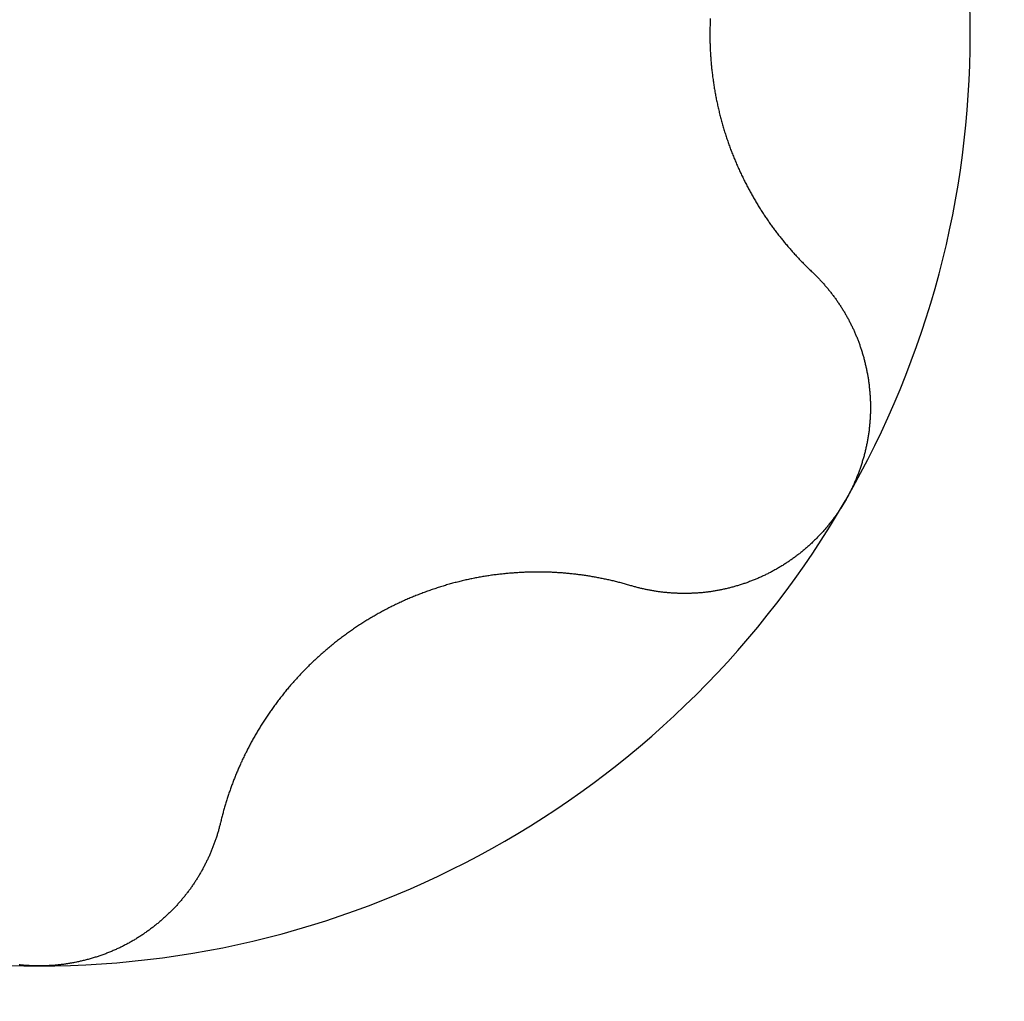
# Model space of a CAD drawing. Extents: x 1107 to 4046, y 937 to 3355.
# Tile 666 of 861: x 2274.49 to 2276.58, y 2903.97 to 2906.05. Entities that reach past the tile are written whole.
import ezdxf

# ---------------------------------------------------------------- set-up
doc = ezdxf.new("R2010")
doc.units = 0
doc.layers.add('KF_VIDA_L___C_BOTTOM', color=7, linetype='CONTINUOUS')

# ---------------------------------------------------------------- blocks, each defined once
blk = doc.blocks.new('KF_VIDA_L___C_BOTTOM')
at = {"layer": 'KF_VIDA_L___C_BOTTOM'}
for points in [[(88.979, 31.0346, 0), (88.9789, 31.032, 0), (88.9788, 31.0295, 0), (88.9787, 31.0269, 0), (88.9786, 31.0243, 0), (88.9785, 31.0217, 0), (88.9784, 31.0192, 0), (88.9783, 31.0166, 0), (88.9783, 31.014, 0), (88.9782, 31.0115, 0), (88.9782, 31.0089, 0), (88.9782, 31.0064, 0), (88.9781, 31.0038, 0), (88.9781, 31.0013, 0), (88.9781, 30.9987, 0), (88.9781, 30.9962, 0), (88.9782, 30.9936, 0), (88.9782, 30.9911, 0), (88.9782, 30.9885, 0), (88.9783, 30.986, 0), (88.9783, 30.9834, 0), (88.9784, 30.9808, 0), (88.9785, 30.9783, 0), (88.9786, 30.9757, 0), (88.9787, 30.9731, 0), (88.9788, 30.9705, 0), (88.9789, 30.968, 0), (88.979, 30.9654, 0), (88.9792, 30.9628, 0), (88.9793, 30.9602, 0), (88.9795, 30.9576, 0), (88.9797, 30.955, 0), (88.9798, 30.9524, 0), (88.98, 30.9498, 0), (88.9802, 30.9472, 0), (88.9804, 30.9446, 0), (88.9806, 30.942, 0), (88.9809, 30.9394, 0), (88.9811, 30.9368, 0), (88.9814, 30.9342, 0), (88.9816, 30.9316, 0), (88.9819, 30.929, 0), (88.9822, 30.9264, 0), (88.9825, 30.9238, 0), (88.9828, 30.9211, 0), (88.9831, 30.9185, 0), (88.9834, 30.9159, 0), (88.9837, 30.9133, 0), (88.984, 30.9107, 0), (88.9844, 30.9081, 0), (88.9848, 30.9054, 0), (88.9851, 30.9028, 0), (88.9855, 30.9002, 0), (88.9859, 30.8976, 0), (88.9863, 30.895, 0), (88.9867, 30.8924, 0), (88.9871, 30.8898, 0), (88.9875, 30.8871, 0), (88.988, 30.8845, 0), (88.9884, 30.8819, 0), (88.9889, 30.8793, 0), (88.9893, 30.8767, 0), (88.9898, 30.8741, 0), (88.9903, 30.8715, 0), (88.9908, 30.8689, 0), (88.9913, 30.8663, 0), (88.9918, 30.8637, 0), (88.9923, 30.861, 0), (88.9929, 30.8584, 0), (88.9934, 30.8558, 0), (88.994, 30.8533, 0), (88.9945, 30.8507, 0), (88.9951, 30.8481, 0), (88.9957, 30.8455, 0), (88.9963, 30.8429, 0), (88.9969, 30.8403, 0), (88.9975, 30.8377, 0), (88.9981, 30.8351, 0), (88.9988, 30.8326, 0), (88.9994, 30.83, 0), (89.0001, 30.8274, 0), (89.0007, 30.8249, 0), (89.0014, 30.8223, 0), (89.0021, 30.8197, 0), (89.0028, 30.8172, 0), (89.0035, 30.8146, 0), (89.0042, 30.8121, 0), (89.0049, 30.8095, 0), (89.0056, 30.807, 0), (89.0064, 30.8044, 0), (89.0071, 30.8019, 0), (89.0079, 30.7994, 0), (89.0087, 30.7969, 0), (89.0094, 30.7943, 0), (89.0102, 30.7918, 0), (89.011, 30.7893, 0), (89.0118, 30.7868, 0), (89.0126, 30.7843, 0), (89.0135, 30.7818, 0), (89.0143, 30.7793, 0), (89.0152, 30.7768, 0), (89.016, 30.7744, 0), (89.0169, 30.7719, 0), (89.0177, 30.7694, 0), (89.0186, 30.7669, 0), (89.0195, 30.7645, 0), (89.0204, 30.762, 0), (89.0213, 30.7596, 0), (89.0222, 30.7571, 0), (89.0232, 30.7547, 0), (89.0241, 30.7523, 0), (89.025, 30.7498, 0), (89.026, 30.7474, 0), (89.0269, 30.745, 0), (89.0279, 30.7426, 0), (89.0289, 30.7402, 0), (89.0299, 30.7378, 0), (89.0309, 30.7354, 0), (89.0319, 30.733, 0), (89.0329, 30.7306, 0), (89.0339, 30.7283, 0), (89.0349, 30.7259, 0), (89.0359, 30.7235, 0), (89.0369, 30.7212, 0), (89.038, 30.7188, 0), (89.039, 30.7165, 0), (89.0401, 30.7142, 0), (89.0412, 30.7119, 0), (89.0422, 30.7095, 0), (89.0433, 30.7072, 0), (89.0444, 30.7049, 0), (89.0455, 30.7026, 0), (89.0466, 30.7003, 0), (89.0477, 30.6981, 0), (89.0488, 30.6958, 0), (89.0499, 30.6935, 0), (89.051, 30.6913, 0), (89.0522, 30.689, 0), (89.0533, 30.6868, 0), (89.0544, 30.6845, 0), (89.0556, 30.6823, 0), (89.0567, 30.6801, 0), (89.0579, 30.6779, 0), (89.059, 30.6756, 0), (89.0602, 30.6735, 0), (89.0614, 30.6713, 0), (89.0626, 30.6691, 0), (89.0638, 30.6669, 0), (89.065, 30.6647, 0), (89.0661, 30.6626, 0), (89.0673, 30.6604, 0), (89.0686, 30.6583, 0), (89.0698, 30.6562, 0), (89.071, 30.6541, 0), (89.0722, 30.6519, 0), (89.0734, 30.6498, 0), (89.0747, 30.6477, 0), (89.0759, 30.6457, 0), (89.0771, 30.6436, 0), (89.0784, 30.6415, 0), (89.0796, 30.6395, 0), (89.0809, 30.6374, 0), (89.0821, 30.6354, 0), (89.0834, 30.6333, 0), (89.0847, 30.6313, 0), (89.0859, 30.6293, 0), (89.0872, 30.6273, 0), (89.0885, 30.6253, 0), (89.0898, 30.6233, 0), (89.0911, 30.6214, 0), (89.0924, 30.6194, 0), (89.0936, 30.6174, 0), (89.0949, 30.6155, 0), (89.0962, 30.6136, 0), (89.0976, 30.6116, 0), (89.0989, 30.6097, 0), (89.1002, 30.6077, 0), (89.1015, 30.6058, 0), (89.1029, 30.6039, 0), (89.1042, 30.602, 0), (89.1056, 30.6, 0), (89.107, 30.5981, 0), (89.1083, 30.5962, 0), (89.1097, 30.5943, 0), (89.1111, 30.5924, 0), (89.1125, 30.5905, 0), (89.1139, 30.5886, 0), (89.1153, 30.5867, 0), (89.1167, 30.5848, 0), (89.1182, 30.5829, 0), (89.1196, 30.581, 0), (89.1211, 30.5791, 0), (89.1225, 30.5772, 0), (89.124, 30.5754, 0), (89.1254, 30.5735, 0), (89.1269, 30.5716, 0), (89.1284, 30.5698, 0), (89.1299, 30.5679, 0), (89.1314, 30.566, 0), (89.1329, 30.5642, 0), (89.1344, 30.5623, 0), (89.1359, 30.5605, 0), (89.1374, 30.5586, 0), (89.1389, 30.5568, 0), (89.1405, 30.555, 0), (89.142, 30.5531, 0), (89.1436, 30.5513, 0), (89.1451, 30.5495, 0), (89.1467, 30.5477, 0), (89.1483, 30.5459, 0), (89.1498, 30.5441, 0), (89.1514, 30.5423, 0), (89.153, 30.5405, 0), (89.1546, 30.5387, 0), (89.1562, 30.5369, 0), (89.1578, 30.5351, 0), (89.1595, 30.5333, 0), (89.1611, 30.5316, 0), (89.1627, 30.5298, 0), (89.1644, 30.528, 0), (89.166, 30.5263, 0), (89.1676, 30.5245, 0), (89.1693, 30.5228, 0), (89.171, 30.521, 0), (89.1726, 30.5193, 0), (89.1743, 30.5176, 0), (89.176, 30.5159, 0), (89.1777, 30.5141, 0), (89.1794, 30.5124, 0), (89.1811, 30.5107, 0), (89.1828, 30.509, 0), (89.1845, 30.5073, 0), (89.1862, 30.5056, 0), (89.188, 30.5039, 0), (89.1897, 30.5023, 0), (89.1914, 30.5006, 0), (89.1932, 30.4989, 0), (89.1949, 30.4973, 0)], [(89.1949, 30.4973, 0), (89.1964, 30.4959, 0), (89.1978, 30.4945, 0), (89.1992, 30.4932, 0), (89.2006, 30.4918, 0), (89.2021, 30.4904, 0), (89.2035, 30.489, 0), (89.2048, 30.4876, 0), (89.2062, 30.4862, 0), (89.2076, 30.4847, 0), (89.209, 30.4833, 0), (89.2104, 30.4819, 0), (89.2117, 30.4804, 0), (89.2131, 30.479, 0), (89.2144, 30.4775, 0), (89.2158, 30.476, 0), (89.2171, 30.4746, 0), (89.2184, 30.4731, 0), (89.2197, 30.4716, 0), (89.221, 30.4701, 0), (89.2223, 30.4686, 0), (89.2236, 30.4671, 0), (89.2249, 30.4656, 0), (89.2262, 30.4641, 0), (89.2275, 30.4625, 0), (89.2288, 30.461, 0), (89.23, 30.4595, 0), (89.2313, 30.4579, 0), (89.2325, 30.4564, 0), (89.2337, 30.4548, 0), (89.235, 30.4532, 0), (89.2362, 30.4517, 0), (89.2374, 30.4501, 0), (89.2386, 30.4485, 0), (89.2398, 30.4469, 0), (89.241, 30.4453, 0), (89.2422, 30.4437, 0), (89.2433, 30.4421, 0), (89.2445, 30.4405, 0), (89.2457, 30.4389, 0), (89.2468, 30.4372, 0), (89.248, 30.4356, 0), (89.2491, 30.434, 0), (89.2502, 30.4323, 0), (89.2513, 30.4307, 0), (89.2524, 30.429, 0), (89.2535, 30.4274, 0), (89.2546, 30.4257, 0), (89.2557, 30.424, 0), (89.2568, 30.4224, 0), (89.2578, 30.4207, 0), (89.2589, 30.419, 0), (89.26, 30.4173, 0), (89.261, 30.4156, 0), (89.262, 30.4139, 0), (89.2631, 30.4122, 0), (89.2641, 30.4105, 0), (89.2651, 30.4088, 0), (89.2661, 30.4071, 0), (89.2671, 30.4054, 0), (89.268, 30.4037, 0), (89.269, 30.4019, 0), (89.27, 30.4002, 0), (89.2709, 30.3984, 0), (89.2719, 30.3967, 0), (89.2728, 30.395, 0), (89.2737, 30.3932, 0), (89.2746, 30.3915, 0), (89.2756, 30.3897, 0), (89.2765, 30.3879, 0), (89.2773, 30.3862, 0), (89.2782, 30.3844, 0), (89.2791, 30.3826, 0), (89.28, 30.3808, 0), (89.2808, 30.3791, 0), (89.2816, 30.3773, 0), (89.2825, 30.3755, 0), (89.2833, 30.3737, 0), (89.2841, 30.3719, 0), (89.2849, 30.3701, 0), (89.2857, 30.3683, 0), (89.2865, 30.3665, 0), (89.2873, 30.3647, 0), (89.288, 30.3629, 0), (89.2888, 30.3611, 0), (89.2896, 30.3592, 0), (89.2903, 30.3574, 0), (89.291, 30.3556, 0), (89.2917, 30.3538, 0), (89.2925, 30.3519, 0), (89.2932, 30.3501, 0), (89.2939, 30.3482, 0), (89.2945, 30.3463, 0), (89.2952, 30.3445, 0), (89.2959, 30.3426, 0), (89.2966, 30.3407, 0), (89.2972, 30.3388, 0), (89.2979, 30.3369, 0), (89.2985, 30.335, 0), (89.2991, 30.3331, 0), (89.2997, 30.3311, 0), (89.3004, 30.3292, 0), (89.301, 30.3273, 0), (89.3015, 30.3253, 0), (89.3021, 30.3234, 0), (89.3027, 30.3214, 0), (89.3033, 30.3195, 0), (89.3038, 30.3175, 0), (89.3044, 30.3156, 0), (89.3049, 30.3136, 0), (89.3054, 30.3116, 0), (89.306, 30.3096, 0), (89.3065, 30.3076, 0), (89.307, 30.3056, 0), (89.3075, 30.3036, 0), (89.3079, 30.3016, 0), (89.3084, 30.2996, 0), (89.3089, 30.2976, 0), (89.3093, 30.2956, 0), (89.3098, 30.2935, 0), (89.3102, 30.2915, 0), (89.3106, 30.2895, 0), (89.311, 30.2874, 0), (89.3114, 30.2854, 0), (89.3118, 30.2833, 0), (89.3122, 30.2813, 0), (89.3126, 30.2792, 0), (89.3129, 30.2772, 0), (89.3133, 30.2751, 0), (89.3136, 30.273, 0), (89.3139, 30.271, 0), (89.3143, 30.2689, 0), (89.3146, 30.2668, 0), (89.3149, 30.2647, 0), (89.3152, 30.2626, 0), (89.3154, 30.2606, 0), (89.3157, 30.2585, 0), (89.316, 30.2564, 0), (89.3162, 30.2543, 0), (89.3164, 30.2522, 0), (89.3167, 30.2501, 0), (89.3169, 30.248, 0), (89.3171, 30.2459, 0), (89.3173, 30.2437, 0), (89.3175, 30.2416, 0), (89.3176, 30.2395, 0), (89.3178, 30.2374, 0), (89.3179, 30.2353, 0), (89.3181, 30.2331, 0), (89.3182, 30.231, 0), (89.3183, 30.2289, 0), (89.3184, 30.2268, 0), (89.3185, 30.2246, 0), (89.3186, 30.2225, 0), (89.3186, 30.2204, 0), (89.3187, 30.2182, 0), (89.3187, 30.2161, 0), (89.3188, 30.2139, 0), (89.3188, 30.2118, 0), (89.3188, 30.2097, 0), (89.3188, 30.2075, 0), (89.3188, 30.2054, 0), (89.3188, 30.2032, 0), (89.3187, 30.2011, 0), (89.3187, 30.1989, 0), (89.3186, 30.1968, 0), (89.3185, 30.1946, 0), (89.3184, 30.1925, 0), (89.3183, 30.1904, 0), (89.3182, 30.1882, 0), (89.3181, 30.1861, 0), (89.318, 30.1839, 0), (89.3178, 30.1818, 0), (89.3177, 30.1796, 0), (89.3175, 30.1775, 0), (89.3173, 30.1753, 0), (89.3171, 30.1732, 0), (89.3169, 30.171, 0), (89.3167, 30.1689, 0), (89.3164, 30.1667, 0), (89.3162, 30.1646, 0), (89.3159, 30.1624, 0), (89.3157, 30.1603, 0), (89.3154, 30.1582, 0), (89.3151, 30.156, 0), (89.3148, 30.1539, 0), (89.3145, 30.1517, 0), (89.3141, 30.1496, 0), (89.3138, 30.1475, 0), (89.3134, 30.1453, 0), (89.3131, 30.1432, 0), (89.3127, 30.1411, 0), (89.3123, 30.1389, 0), (89.3119, 30.1368, 0), (89.3115, 30.1347, 0), (89.3111, 30.1326, 0), (89.3106, 30.1304, 0), (89.3102, 30.1283, 0), (89.3097, 30.1262, 0), (89.3093, 30.1241, 0), (89.3088, 30.122, 0), (89.3083, 30.1199, 0), (89.3078, 30.1178, 0), (89.3073, 30.1157, 0), (89.3067, 30.1136, 0), (89.3062, 30.1115, 0), (89.3057, 30.1094, 0), (89.3051, 30.1073, 0), (89.3045, 30.1052, 0), (89.3039, 30.1031, 0), (89.3034, 30.101, 0), (89.3028, 30.099, 0), (89.3021, 30.0969, 0), (89.3015, 30.0948, 0), (89.3009, 30.0928, 0), (89.3002, 30.0907, 0), (89.2996, 30.0886, 0), (89.2989, 30.0866, 0), (89.2982, 30.0845, 0), (89.2975, 30.0825, 0), (89.2968, 30.0805, 0), (89.2961, 30.0784, 0), (89.2954, 30.0764, 0), (89.2947, 30.0744, 0), (89.2939, 30.0723, 0), (89.2932, 30.0703, 0), (89.2924, 30.0683, 0), (89.2916, 30.0663, 0), (89.2909, 30.0643, 0), (89.2901, 30.0623, 0), (89.2893, 30.0603, 0), (89.2884, 30.0583, 0), (89.2876, 30.0563, 0), (89.2868, 30.0544, 0), (89.2859, 30.0524, 0), (89.2851, 30.0504, 0), (89.2842, 30.0485, 0), (89.2833, 30.0465, 0), (89.2825, 30.0446, 0), (89.2816, 30.0426, 0), (89.2807, 30.0407, 0), (89.2797, 30.0388, 0), (89.2788, 30.0369, 0), (89.2779, 30.0349, 0), (89.2769, 30.033, 0), (89.276, 30.0311, 0), (89.275, 30.0292, 0), (89.274, 30.0273, 0), (89.2731, 30.0255, 0), (89.2721, 30.0236, 0), (89.2711, 30.0217, 0), (89.2701, 30.0199, 0), (89.269, 30.018, 0), (89.268, 30.0162, 0), (89.267, 30.0143, 0), (89.2659, 30.0125, 0)], [(89.2659, 30.0125, 0), (89.2649, 30.0107, 0), (89.2638, 30.0089, 0), (89.2627, 30.007, 0), (89.2616, 30.0052, 0), (89.2605, 30.0034, 0), (89.2594, 30.0016, 0), (89.2583, 29.9998, 0), (89.2571, 29.998, 0), (89.256, 29.9962, 0), (89.2548, 29.9945, 0), (89.2536, 29.9927, 0), (89.2525, 29.9909, 0), (89.2513, 29.9891, 0), (89.2501, 29.9874, 0), (89.2489, 29.9856, 0), (89.2476, 29.9839, 0), (89.2464, 29.9821, 0), (89.2452, 29.9804, 0), (89.2439, 29.9787, 0), (89.2426, 29.9769, 0), (89.2414, 29.9752, 0), (89.2401, 29.9735, 0), (89.2388, 29.9718, 0), (89.2375, 29.9701, 0), (89.2362, 29.9684, 0), (89.2349, 29.9667, 0), (89.2335, 29.965, 0), (89.2322, 29.9633, 0), (89.2308, 29.9616, 0), (89.2295, 29.96, 0), (89.2281, 29.9583, 0), (89.2267, 29.9567, 0), (89.2253, 29.955, 0), (89.2239, 29.9534, 0), (89.2225, 29.9517, 0), (89.2211, 29.9501, 0), (89.2197, 29.9485, 0), (89.2182, 29.9469, 0), (89.2168, 29.9453, 0), (89.2154, 29.9437, 0), (89.2139, 29.9421, 0), (89.2124, 29.9405, 0), (89.2109, 29.9389, 0), (89.2095, 29.9374, 0), (89.208, 29.9358, 0), (89.2064, 29.9343, 0), (89.2049, 29.9327, 0), (89.2034, 29.9312, 0), (89.2019, 29.9296, 0), (89.2003, 29.9281, 0), (89.1988, 29.9266, 0), (89.1972, 29.9251, 0), (89.1957, 29.9236, 0), (89.1941, 29.9221, 0), (89.1925, 29.9206, 0), (89.1909, 29.9192, 0), (89.1893, 29.9177, 0), (89.1877, 29.9162, 0), (89.1861, 29.9148, 0), (89.1845, 29.9134, 0), (89.1829, 29.9119, 0), (89.1812, 29.9105, 0), (89.1796, 29.9091, 0), (89.178, 29.9077, 0), (89.1763, 29.9063, 0), (89.1746, 29.9049, 0), (89.173, 29.9036, 0), (89.1713, 29.9022, 0), (89.1696, 29.9008, 0), (89.1679, 29.8995, 0), (89.1662, 29.8982, 0), (89.1645, 29.8968, 0), (89.1628, 29.8955, 0), (89.1611, 29.8942, 0), (89.1593, 29.8929, 0), (89.1576, 29.8916, 0), (89.1559, 29.8904, 0), (89.1541, 29.8891, 0), (89.1524, 29.8878, 0), (89.1506, 29.8866, 0), (89.1488, 29.8854, 0), (89.1471, 29.8841, 0), (89.1453, 29.8829, 0), (89.1435, 29.8817, 0), (89.1417, 29.8805, 0), (89.1399, 29.8793, 0), (89.1381, 29.8782, 0), (89.1363, 29.877, 0), (89.1345, 29.8759, 0), (89.1327, 29.8747, 0), (89.1308, 29.8736, 0), (89.129, 29.8725, 0), (89.1272, 29.8714, 0), (89.1253, 29.8703, 0), (89.1235, 29.8692, 0), (89.1216, 29.8681, 0), (89.1198, 29.867, 0), (89.1179, 29.866, 0), (89.116, 29.865, 0), (89.1141, 29.8639, 0), (89.1123, 29.8629, 0), (89.1104, 29.8619, 0), (89.1085, 29.8609, 0), (89.1066, 29.8599, 0), (89.1047, 29.8589, 0), (89.1028, 29.858, 0), (89.1009, 29.857, 0), (89.099, 29.8561, 0), (89.0971, 29.8551, 0), (89.0952, 29.8542, 0), (89.0933, 29.8533, 0), (89.0913, 29.8524, 0), (89.0894, 29.8515, 0), (89.0875, 29.8506, 0), (89.0856, 29.8498, 0), (89.0836, 29.8489, 0), (89.0817, 29.8481, 0), (89.0797, 29.8472, 0), (89.0778, 29.8464, 0), (89.0759, 29.8456, 0), (89.0739, 29.8448, 0), (89.072, 29.844, 0), (89.07, 29.8432, 0), (89.068, 29.8424, 0), (89.0661, 29.8417, 0), (89.0641, 29.8409, 0), (89.0622, 29.8402, 0), (89.0602, 29.8394, 0), (89.0582, 29.8387, 0), (89.0563, 29.838, 0), (89.0543, 29.8373, 0), (89.0523, 29.8366, 0), (89.0504, 29.836, 0), (89.0484, 29.8353, 0), (89.0464, 29.8347, 0), (89.0444, 29.834, 0), (89.0425, 29.8334, 0), (89.0405, 29.8328, 0), (89.0385, 29.8322, 0), (89.0365, 29.8316, 0), (89.0346, 29.831, 0), (89.0326, 29.8304, 0), (89.0306, 29.8298, 0), (89.0286, 29.8293, 0), (89.0266, 29.8287, 0), (89.0247, 29.8282, 0), (89.0227, 29.8277, 0), (89.0207, 29.8272, 0), (89.0187, 29.8267, 0), (89.0168, 29.8262, 0), (89.0148, 29.8257, 0), (89.0128, 29.8252, 0), (89.0108, 29.8248, 0), (89.0088, 29.8243, 0), (89.0069, 29.8239, 0), (89.0049, 29.8235, 0), (89.0029, 29.823, 0), (89.001, 29.8226, 0), (88.999, 29.8222, 0), (88.997, 29.8219, 0), (88.9951, 29.8215, 0), (88.9931, 29.8211, 0), (88.9911, 29.8208, 0), (88.9892, 29.8205, 0), (88.9872, 29.8201, 0), (88.9852, 29.8198, 0), (88.9833, 29.8195, 0), (88.9813, 29.8192, 0), (88.9794, 29.8189, 0), (88.9774, 29.8187, 0), (88.9755, 29.8184, 0), (88.9735, 29.8181, 0), (88.9716, 29.8179, 0), (88.9696, 29.8177, 0), (88.9677, 29.8174, 0), (88.9657, 29.8172, 0), (88.9638, 29.817, 0), (88.9618, 29.8168, 0), (88.9598, 29.8167, 0), (88.9579, 29.8165, 0), (88.9559, 29.8163, 0), (88.9539, 29.8162, 0), (88.952, 29.816, 0), (88.95, 29.8159, 0), (88.948, 29.8158, 0), (88.946, 29.8157, 0), (88.9441, 29.8156, 0), (88.9421, 29.8155, 0), (88.9401, 29.8154, 0), (88.9381, 29.8153, 0), (88.9362, 29.8152, 0), (88.9342, 29.8152, 0), (88.9322, 29.8151, 0), (88.9302, 29.8151, 0), (88.9282, 29.8151, 0), (88.9262, 29.8151, 0), (88.9243, 29.8151, 0), (88.9223, 29.8151, 0), (88.9203, 29.8151, 0), (88.9183, 29.8151, 0), (88.9163, 29.8151, 0), (88.9143, 29.8152, 0), (88.9123, 29.8152, 0), (88.9104, 29.8153, 0), (88.9084, 29.8154, 0), (88.9064, 29.8155, 0), (88.9044, 29.8156, 0), (88.9024, 29.8157, 0), (88.9004, 29.8158, 0), (88.8984, 29.8159, 0), (88.8965, 29.816, 0), (88.8945, 29.8162, 0), (88.8925, 29.8163, 0), (88.8905, 29.8165, 0), (88.8885, 29.8167, 0), (88.8865, 29.8169, 0), (88.8846, 29.817, 0), (88.8826, 29.8172, 0), (88.8806, 29.8175, 0), (88.8786, 29.8177, 0), (88.8766, 29.8179, 0), (88.8747, 29.8182, 0), (88.8727, 29.8184, 0), (88.8707, 29.8187, 0), (88.8688, 29.8189, 0), (88.8668, 29.8192, 0), (88.8648, 29.8195, 0), (88.8628, 29.8198, 0), (88.8609, 29.8201, 0), (88.8589, 29.8204, 0), (88.857, 29.8208, 0), (88.855, 29.8211, 0), (88.853, 29.8214, 0), (88.8511, 29.8218, 0), (88.8491, 29.8222, 0), (88.8472, 29.8226, 0), (88.8452, 29.8229, 0), (88.8433, 29.8233, 0), (88.8413, 29.8237, 0), (88.8394, 29.8242, 0), (88.8375, 29.8246, 0), (88.8355, 29.825, 0), (88.8336, 29.8255, 0), (88.8317, 29.8259, 0), (88.8297, 29.8264, 0), (88.8278, 29.8269, 0), (88.8259, 29.8274, 0), (88.824, 29.8278, 0), (88.822, 29.8283, 0), (88.8201, 29.8289, 0), (88.8182, 29.8294, 0), (88.8163, 29.8299, 0), (88.8144, 29.8305, 0), (88.8125, 29.831, 0), (88.8106, 29.8316, 0)], [(88.8106, 29.8316, 0), (88.8083, 29.8323, 0), (88.806, 29.8329, 0), (88.8037, 29.8336, 0), (88.8013, 29.8343, 0), (88.799, 29.8349, 0), (88.7967, 29.8356, 0), (88.7944, 29.8362, 0), (88.792, 29.8368, 0), (88.7897, 29.8375, 0), (88.7874, 29.8381, 0), (88.785, 29.8387, 0), (88.7827, 29.8393, 0), (88.7804, 29.8399, 0), (88.778, 29.8405, 0), (88.7757, 29.841, 0), (88.7734, 29.8416, 0), (88.771, 29.8421, 0), (88.7687, 29.8427, 0), (88.7663, 29.8432, 0), (88.764, 29.8438, 0), (88.7616, 29.8443, 0), (88.7593, 29.8448, 0), (88.7569, 29.8453, 0), (88.7546, 29.8458, 0), (88.7522, 29.8463, 0), (88.7499, 29.8468, 0), (88.7475, 29.8472, 0), (88.7452, 29.8477, 0), (88.7428, 29.8482, 0), (88.7405, 29.8486, 0), (88.7381, 29.849, 0), (88.7358, 29.8495, 0), (88.7334, 29.8499, 0), (88.731, 29.8503, 0), (88.7287, 29.8507, 0), (88.7263, 29.8511, 0), (88.724, 29.8515, 0), (88.7216, 29.8519, 0), (88.7193, 29.8523, 0), (88.7169, 29.8526, 0), (88.7146, 29.853, 0), (88.7122, 29.8533, 0), (88.7098, 29.8537, 0), (88.7075, 29.854, 0), (88.7051, 29.8543, 0), (88.7028, 29.8546, 0), (88.7004, 29.8549, 0), (88.6981, 29.8552, 0), (88.6957, 29.8555, 0), (88.6934, 29.8558, 0), (88.691, 29.8561, 0), (88.6887, 29.8564, 0), (88.6863, 29.8566, 0), (88.684, 29.8569, 0), (88.6816, 29.8571, 0), (88.6793, 29.8573, 0), (88.6769, 29.8576, 0), (88.6746, 29.8578, 0), (88.6722, 29.858, 0), (88.6699, 29.8582, 0), (88.6676, 29.8584, 0), (88.6652, 29.8586, 0), (88.6629, 29.8587, 0), (88.6606, 29.8589, 0), (88.6582, 29.8591, 0), (88.6559, 29.8592, 0), (88.6536, 29.8594, 0), (88.6512, 29.8595, 0), (88.6489, 29.8596, 0), (88.6465, 29.8597, 0), (88.6441, 29.8599, 0), (88.6418, 29.86, 0), (88.6394, 29.8601, 0), (88.637, 29.8601, 0), (88.6346, 29.8602, 0), (88.6322, 29.8603, 0), (88.6298, 29.8603, 0), (88.6274, 29.8604, 0), (88.625, 29.8604, 0), (88.6226, 29.8605, 0), (88.6202, 29.8605, 0), (88.6177, 29.8605, 0), (88.6153, 29.8605, 0), (88.6129, 29.8605, 0), (88.6104, 29.8605, 0), (88.608, 29.8605, 0), (88.6055, 29.8605, 0), (88.603, 29.8605, 0), (88.6006, 29.8604, 0), (88.5981, 29.8604, 0), (88.5956, 29.8603, 0), (88.5931, 29.8602, 0), (88.5907, 29.8602, 0), (88.5882, 29.8601, 0), (88.5857, 29.86, 0), (88.5832, 29.8599, 0), (88.5807, 29.8598, 0), (88.5782, 29.8596, 0), (88.5757, 29.8595, 0), (88.5732, 29.8594, 0), (88.5707, 29.8592, 0), (88.5681, 29.8591, 0), (88.5656, 29.8589, 0), (88.5631, 29.8587, 0), (88.5606, 29.8585, 0), (88.558, 29.8583, 0), (88.5555, 29.8581, 0), (88.553, 29.8579, 0), (88.5504, 29.8577, 0), (88.5479, 29.8575, 0), (88.5453, 29.8572, 0), (88.5428, 29.857, 0), (88.5402, 29.8567, 0), (88.5377, 29.8564, 0), (88.5351, 29.8562, 0), (88.5326, 29.8559, 0), (88.53, 29.8556, 0), (88.5275, 29.8553, 0), (88.5249, 29.8549, 0), (88.5223, 29.8546, 0), (88.5198, 29.8543, 0), (88.5172, 29.8539, 0), (88.5146, 29.8536, 0), (88.5121, 29.8532, 0), (88.5095, 29.8528, 0), (88.5069, 29.8524, 0), (88.5043, 29.852, 0), (88.5018, 29.8516, 0), (88.4992, 29.8512, 0), (88.4966, 29.8508, 0), (88.4941, 29.8503, 0), (88.4915, 29.8499, 0), (88.4889, 29.8494, 0), (88.4863, 29.849, 0), (88.4837, 29.8485, 0), (88.4812, 29.848, 0), (88.4786, 29.8475, 0), (88.476, 29.847, 0), (88.4734, 29.8465, 0), (88.4709, 29.8459, 0), (88.4683, 29.8454, 0), (88.4657, 29.8448, 0), (88.4631, 29.8443, 0), (88.4606, 29.8437, 0), (88.458, 29.8431, 0), (88.4554, 29.8425, 0), (88.4529, 29.8419, 0), (88.4503, 29.8413, 0), (88.4477, 29.8407, 0), (88.4452, 29.84, 0), (88.4426, 29.8394, 0), (88.44, 29.8387, 0), (88.4375, 29.8381, 0), (88.4349, 29.8374, 0), (88.4324, 29.8367, 0), (88.4298, 29.836, 0), (88.4272, 29.8353, 0), (88.4247, 29.8346, 0), (88.4221, 29.8338, 0), (88.4196, 29.8331, 0), (88.417, 29.8323, 0), (88.4145, 29.8316, 0), (88.412, 29.8308, 0), (88.4094, 29.83, 0), (88.4069, 29.8292, 0), (88.4044, 29.8284, 0), (88.4018, 29.8276, 0), (88.3993, 29.8268, 0), (88.3968, 29.826, 0), (88.3943, 29.8252, 0), (88.3917, 29.8243, 0), (88.3892, 29.8234, 0), (88.3867, 29.8226, 0), (88.3842, 29.8217, 0), (88.3817, 29.8208, 0), (88.3792, 29.8199, 0), (88.3767, 29.819, 0), (88.3742, 29.8181, 0), (88.3717, 29.8172, 0), (88.3693, 29.8163, 0), (88.3668, 29.8153, 0), (88.3643, 29.8144, 0), (88.3618, 29.8134, 0), (88.3594, 29.8125, 0), (88.3569, 29.8115, 0), (88.3545, 29.8105, 0), (88.352, 29.8095, 0), (88.3496, 29.8085, 0), (88.3471, 29.8075, 0), (88.3447, 29.8065, 0), (88.3423, 29.8055, 0), (88.3398, 29.8044, 0), (88.3374, 29.8034, 0), (88.335, 29.8024, 0), (88.3326, 29.8013, 0), (88.3302, 29.8002, 0), (88.3278, 29.7992, 0), (88.3254, 29.7981, 0), (88.323, 29.797, 0), (88.3207, 29.7959, 0), (88.3183, 29.7948, 0), (88.3159, 29.7937, 0), (88.3136, 29.7926, 0), (88.3112, 29.7914, 0), (88.3089, 29.7903, 0), (88.3065, 29.7891, 0), (88.3042, 29.788, 0), (88.3019, 29.7868, 0), (88.2996, 29.7857, 0), (88.2973, 29.7845, 0), (88.295, 29.7833, 0), (88.2927, 29.7821, 0), (88.2904, 29.7809, 0), (88.2881, 29.7797, 0), (88.2858, 29.7785, 0), (88.2836, 29.7773, 0), (88.2813, 29.7761, 0), (88.279, 29.7749, 0), (88.2768, 29.7736, 0), (88.2746, 29.7724, 0), (88.2723, 29.7711, 0), (88.2701, 29.7699, 0), (88.2679, 29.7686, 0), (88.2657, 29.7673, 0), (88.2635, 29.7661, 0), (88.2613, 29.7648, 0), (88.2591, 29.7635, 0), (88.2569, 29.7622, 0), (88.2547, 29.7608, 0), (88.2526, 29.7595, 0), (88.2504, 29.7582, 0), (88.2482, 29.7568, 0), (88.246, 29.7554, 0), (88.2438, 29.7541, 0), (88.2416, 29.7527, 0), (88.2395, 29.7513, 0), (88.2373, 29.7499, 0), (88.2351, 29.7485, 0), (88.233, 29.747, 0), (88.2308, 29.7456, 0), (88.2286, 29.7442, 0), (88.2265, 29.7427, 0), (88.2243, 29.7413, 0), (88.2222, 29.7398, 0), (88.22, 29.7383, 0), (88.2179, 29.7368, 0), (88.2157, 29.7353, 0), (88.2136, 29.7338, 0), (88.2115, 29.7323, 0), (88.2093, 29.7307, 0), (88.2072, 29.7292, 0), (88.2051, 29.7277, 0), (88.203, 29.7261, 0), (88.2008, 29.7245, 0), (88.1987, 29.723, 0), (88.1966, 29.7214, 0), (88.1945, 29.7198, 0), (88.1924, 29.7182, 0), (88.1903, 29.7166, 0), (88.1882, 29.715, 0), (88.1862, 29.7133, 0), (88.1841, 29.7117, 0), (88.182, 29.7101, 0), (88.1799, 29.7084, 0), (88.1779, 29.7068, 0), (88.1758, 29.7051, 0), (88.1738, 29.7034, 0), (88.1717, 29.7017, 0), (88.1697, 29.7, 0), (88.1677, 29.6983, 0), (88.1656, 29.6966, 0), (88.1636, 29.6949, 0), (88.1616, 29.6932, 0), (88.1596, 29.6914, 0), (88.1576, 29.6897, 0), (88.1556, 29.688, 0), (88.1536, 29.6862, 0), (88.1516, 29.6844, 0), (88.1496, 29.6827, 0), (88.1477, 29.6809, 0), (88.1457, 29.6791, 0), (88.1437, 29.6773, 0), (88.1418, 29.6755, 0), (88.1398, 29.6737, 0), (88.1379, 29.6719, 0), (88.136, 29.6701, 0), (88.134, 29.6682, 0), (88.1321, 29.6664, 0), (88.1302, 29.6646, 0), (88.1283, 29.6627, 0), (88.1264, 29.6608, 0), (88.1246, 29.659, 0), (88.1227, 29.6571, 0), (88.1208, 29.6552, 0), (88.1189, 29.6533, 0), (88.1171, 29.6515, 0), (88.1153, 29.6496, 0), (88.1134, 29.6477, 0), (88.1116, 29.6457, 0), (88.1098, 29.6438, 0), (88.108, 29.6419, 0), (88.1062, 29.64, 0), (88.1044, 29.638, 0), (88.1026, 29.6361, 0), (88.1008, 29.6342, 0), (88.099, 29.6322, 0), (88.0973, 29.6302, 0), (88.0955, 29.6283, 0), (88.0938, 29.6263, 0), (88.0921, 29.6243, 0), (88.0903, 29.6224, 0), (88.0886, 29.6204, 0), (88.0869, 29.6184, 0), (88.0852, 29.6164, 0), (88.0836, 29.6144, 0), (88.0819, 29.6124, 0), (88.0802, 29.6104, 0), (88.0786, 29.6083, 0), (88.0769, 29.6063, 0), (88.0753, 29.6043, 0), (88.0736, 29.6023, 0), (88.072, 29.6002, 0), (88.0704, 29.5982, 0), (88.0688, 29.5962, 0), (88.0672, 29.5941, 0), (88.0656, 29.5921, 0), (88.064, 29.59, 0), (88.0625, 29.588, 0), (88.0609, 29.5859, 0), (88.0594, 29.5838, 0), (88.0578, 29.5818, 0), (88.0563, 29.5797, 0), (88.0548, 29.5776, 0), (88.0533, 29.5756, 0), (88.0518, 29.5735, 0), (88.0503, 29.5714, 0), (88.0488, 29.5693, 0), (88.0473, 29.5672, 0), (88.0459, 29.5651, 0), (88.0444, 29.5631, 0), (88.043, 29.561, 0), (88.0415, 29.5589, 0), (88.0401, 29.5568, 0), (88.0387, 29.5547, 0), (88.0373, 29.5526, 0), (88.0359, 29.5505, 0), (88.0345, 29.5484, 0), (88.0331, 29.5463, 0), (88.0318, 29.5442, 0), (88.0304, 29.5421, 0), (88.029, 29.5399, 0), (88.0277, 29.5378, 0), (88.0264, 29.5357, 0), (88.0251, 29.5336, 0), (88.0238, 29.5315, 0), (88.0225, 29.5294, 0), (88.0212, 29.5273, 0), (88.0199, 29.5252, 0), (88.0186, 29.523, 0), (88.0174, 29.5209, 0), (88.0161, 29.5188, 0), (88.0149, 29.5167, 0), (88.0136, 29.5146, 0), (88.0124, 29.5125, 0), (88.0112, 29.5104, 0), (88.01, 29.5082, 0), (88.0088, 29.5061, 0), (88.0077, 29.504, 0), (88.0065, 29.5019, 0), (88.0053, 29.4998, 0), (88.0042, 29.4977, 0), (88.003, 29.4956, 0), (88.0019, 29.4935, 0), (88.0008, 29.4914, 0), (87.9997, 29.4893, 0), (87.9986, 29.4872, 0), (87.9975, 29.4851, 0), (87.9964, 29.4829, 0), (87.9954, 29.4809, 0), (87.9943, 29.4788, 0), (87.9933, 29.4767, 0), (87.9922, 29.4746, 0), (87.9912, 29.4725, 0), (87.9902, 29.4704, 0), (87.9892, 29.4682, 0), (87.9882, 29.4661, 0), (87.9872, 29.464, 0), (87.9862, 29.4619, 0), (87.9852, 29.4597, 0), (87.9842, 29.4576, 0), (87.9832, 29.4555, 0), (87.9822, 29.4533, 0), (87.9813, 29.4512, 0), (87.9803, 29.449, 0), (87.9794, 29.4468, 0), (87.9784, 29.4447, 0), (87.9775, 29.4425, 0), (87.9765, 29.4403, 0), (87.9756, 29.4381, 0), (87.9747, 29.436, 0), (87.9738, 29.4338, 0), (87.9729, 29.4316, 0), (87.972, 29.4294, 0), (87.9711, 29.4272, 0), (87.9702, 29.4249, 0), (87.9693, 29.4227, 0), (87.9685, 29.4205, 0), (87.9676, 29.4183, 0), (87.9668, 29.4161, 0), (87.9659, 29.4138, 0), (87.9651, 29.4116, 0), (87.9642, 29.4094, 0), (87.9634, 29.4071, 0), (87.9626, 29.4049, 0), (87.9618, 29.4026, 0), (87.961, 29.4004, 0), (87.9602, 29.3981, 0), (87.9594, 29.3958, 0), (87.9586, 29.3936, 0), (87.9578, 29.3913, 0), (87.9571, 29.389, 0), (87.9563, 29.3868, 0), (87.9556, 29.3845, 0), (87.9548, 29.3822, 0), (87.9541, 29.3799, 0), (87.9533, 29.3776, 0), (87.9526, 29.3753, 0), (87.9519, 29.373, 0), (87.9512, 29.3707, 0), (87.9505, 29.3684, 0), (87.9498, 29.3661, 0), (87.9491, 29.3638, 0), (87.9485, 29.3615, 0), (87.9478, 29.3592, 0), (87.9471, 29.3569, 0), (87.9465, 29.3545, 0), (87.9458, 29.3522, 0), (87.9452, 29.3499, 0), (87.9446, 29.3476, 0), (87.944, 29.3452, 0), (87.9433, 29.3429, 0), (87.9427, 29.3406, 0), (87.9421, 29.3382, 0), (87.9416, 29.3359, 0), (87.941, 29.3335, 0), (87.9404, 29.3312, 0), (87.9399, 29.3289, 0)], [(87.5555, 29.025, 0), (87.5534, 29.025, 0), (87.5513, 29.025, 0), (87.5492, 29.0251, 0), (87.5471, 29.0251, 0), (87.5449, 29.0251, 0), (87.5428, 29.0252, 0), (87.5407, 29.0253, 0), (87.5386, 29.0254, 0), (87.5365, 29.0255, 0), (87.5343, 29.0256, 0), (87.5322, 29.0257, 0), (87.5301, 29.0259, 0), (87.528, 29.026, 0), (87.5258, 29.0262, 0), (87.5237, 29.0263, 0), (87.5216, 29.0265, 0), (87.5195, 29.0267, 0), (87.5173, 29.0269, 0), (87.5152, 29.0271, 0), (87.5131, 29.0274, 0)], [(87.9399, 29.3289, 0), (87.9394, 29.3269, 0), (87.9389, 29.325, 0), (87.9384, 29.3231, 0), (87.9379, 29.3212, 0), (87.9374, 29.3192, 0), (87.9369, 29.3173, 0), (87.9364, 29.3154, 0), (87.9359, 29.3135, 0), (87.9353, 29.3116, 0), (87.9348, 29.3097, 0), (87.9342, 29.3078, 0), (87.9337, 29.3059, 0), (87.9331, 29.304, 0), (87.9325, 29.3021, 0), (87.9319, 29.3002, 0), (87.9313, 29.2983, 0), (87.9306, 29.2964, 0), (87.93, 29.2945, 0), (87.9294, 29.2927, 0), (87.9287, 29.2908, 0), (87.9281, 29.2889, 0), (87.9274, 29.287, 0), (87.9267, 29.2852, 0), (87.926, 29.2833, 0), (87.9253, 29.2814, 0), (87.9246, 29.2796, 0), (87.9239, 29.2777, 0), (87.9232, 29.2759, 0), (87.9225, 29.274, 0), (87.9217, 29.2722, 0), (87.921, 29.2703, 0), (87.9202, 29.2685, 0), (87.9194, 29.2666, 0), (87.9187, 29.2648, 0), (87.9179, 29.263, 0), (87.9171, 29.2612, 0), (87.9163, 29.2593, 0), (87.9155, 29.2575, 0), (87.9146, 29.2557, 0), (87.9138, 29.2539, 0), (87.913, 29.2521, 0), (87.9121, 29.2503, 0), (87.9112, 29.2485, 0), (87.9104, 29.2467, 0), (87.9095, 29.2449, 0), (87.9086, 29.2432, 0), (87.9077, 29.2414, 0), (87.9068, 29.2396, 0), (87.9059, 29.2378, 0), (87.905, 29.2361, 0), (87.9041, 29.2343, 0), (87.9031, 29.2326, 0), (87.9022, 29.2308, 0), (87.9012, 29.2291, 0), (87.9003, 29.2273, 0), (87.8993, 29.2256, 0), (87.8983, 29.2239, 0), (87.8973, 29.2222, 0), (87.8963, 29.2204, 0), (87.8953, 29.2187, 0), (87.8943, 29.217, 0), (87.8933, 29.2153, 0), (87.8923, 29.2136, 0), (87.8912, 29.2119, 0), (87.8902, 29.2103, 0), (87.8891, 29.2086, 0), (87.8881, 29.2069, 0), (87.887, 29.2053, 0), (87.8859, 29.2036, 0), (87.8848, 29.2019, 0), (87.8837, 29.2003, 0), (87.8826, 29.1986, 0), (87.8815, 29.197, 0), (87.8804, 29.1954, 0), (87.8793, 29.1938, 0), (87.8782, 29.1921, 0), (87.877, 29.1905, 0), (87.8759, 29.1889, 0), (87.8747, 29.1873, 0), (87.8735, 29.1857, 0), (87.8724, 29.1842, 0), (87.8712, 29.1826, 0), (87.87, 29.181, 0), (87.8688, 29.1795, 0), (87.8676, 29.1779, 0), (87.8664, 29.1763, 0), (87.8652, 29.1748, 0), (87.864, 29.1733, 0), (87.8627, 29.1717, 0), (87.8615, 29.1702, 0), (87.8602, 29.1686, 0), (87.8589, 29.1671, 0), (87.8576, 29.1656, 0), (87.8564, 29.1641, 0), (87.8551, 29.1626, 0), (87.8537, 29.161, 0), (87.8524, 29.1595, 0), (87.8511, 29.158, 0), (87.8497, 29.1565, 0), (87.8484, 29.155, 0), (87.847, 29.1535, 0), (87.8456, 29.152, 0), (87.8443, 29.1506, 0), (87.8429, 29.1491, 0), (87.8415, 29.1476, 0), (87.84, 29.1461, 0), (87.8386, 29.1447, 0), (87.8372, 29.1432, 0), (87.8358, 29.1418, 0), (87.8343, 29.1403, 0), (87.8328, 29.1389, 0), (87.8314, 29.1374, 0), (87.8299, 29.136, 0), (87.8284, 29.1346, 0), (87.8269, 29.1332, 0), (87.8254, 29.1318, 0), (87.8239, 29.1303, 0), (87.8224, 29.1289, 0), (87.8208, 29.1276, 0), (87.8193, 29.1262, 0), (87.8177, 29.1248, 0), (87.8162, 29.1234, 0), (87.8146, 29.122, 0), (87.813, 29.1207, 0), (87.8114, 29.1193, 0), (87.8098, 29.118, 0), (87.8082, 29.1166, 0), (87.8066, 29.1153, 0), (87.805, 29.114, 0), (87.8034, 29.1126, 0), (87.8017, 29.1113, 0), (87.8001, 29.11, 0), (87.7984, 29.1087, 0), (87.7968, 29.1074, 0), (87.7951, 29.1061, 0), (87.7934, 29.1049, 0), (87.7917, 29.1036, 0), (87.79, 29.1023, 0), (87.7883, 29.1011, 0), (87.7866, 29.0998, 0), (87.7849, 29.0986, 0), (87.7832, 29.0974, 0), (87.7815, 29.0961, 0), (87.7797, 29.0949, 0), (87.778, 29.0937, 0), (87.7762, 29.0925, 0), (87.7744, 29.0913, 0), (87.7727, 29.0902, 0), (87.7709, 29.089, 0), (87.7691, 29.0878, 0), (87.7673, 29.0867, 0), (87.7655, 29.0855, 0), (87.7637, 29.0844, 0), (87.7619, 29.0833, 0), (87.7601, 29.0821, 0), (87.7582, 29.081, 0), (87.7564, 29.0799, 0), (87.7546, 29.0789, 0), (87.7527, 29.0778, 0), (87.7509, 29.0767, 0), (87.749, 29.0757, 0), (87.7471, 29.0746, 0), (87.7452, 29.0736, 0), (87.7434, 29.0725, 0), (87.7415, 29.0715, 0), (87.7396, 29.0705, 0), (87.7377, 29.0695, 0), (87.7358, 29.0685, 0), (87.7338, 29.0675, 0), (87.7319, 29.0666, 0), (87.73, 29.0656, 0), (87.7281, 29.0647, 0), (87.7261, 29.0637, 0), (87.7242, 29.0628, 0), (87.7222, 29.0619, 0), (87.7203, 29.061, 0), (87.7183, 29.0601, 0), (87.7163, 29.0592, 0), (87.7143, 29.0584, 0), (87.7124, 29.0575, 0), (87.7104, 29.0567, 0), (87.7084, 29.0558, 0), (87.7064, 29.055, 0), (87.7044, 29.0542, 0), (87.7024, 29.0534, 0), (87.7004, 29.0526, 0), (87.6984, 29.0518, 0), (87.6963, 29.051, 0), (87.6943, 29.0503, 0), (87.6923, 29.0495, 0), (87.6902, 29.0488, 0), (87.6882, 29.048, 0), (87.6862, 29.0473, 0), (87.6841, 29.0466, 0), (87.6821, 29.0459, 0), (87.68, 29.0452, 0), (87.678, 29.0446, 0), (87.6759, 29.0439, 0), (87.6738, 29.0433, 0), (87.6718, 29.0426, 0), (87.6697, 29.042, 0), (87.6676, 29.0414, 0), (87.6655, 29.0408, 0), (87.6635, 29.0402, 0), (87.6614, 29.0396, 0), (87.6593, 29.039, 0), (87.6572, 29.0385, 0), (87.6551, 29.0379, 0), (87.653, 29.0374, 0), (87.6509, 29.0368, 0), (87.6488, 29.0363, 0), (87.6467, 29.0358, 0), (87.6446, 29.0353, 0), (87.6425, 29.0348, 0), (87.6404, 29.0344, 0), (87.6383, 29.0339, 0), (87.6362, 29.0335, 0), (87.6341, 29.033, 0), (87.6319, 29.0326, 0), (87.6298, 29.0322, 0), (87.6277, 29.0318, 0), (87.6256, 29.0314, 0), (87.6235, 29.031, 0), (87.6213, 29.0307, 0), (87.6192, 29.0303, 0), (87.6171, 29.03, 0), (87.615, 29.0296, 0), (87.6128, 29.0293, 0), (87.6107, 29.029, 0), (87.6086, 29.0287, 0), (87.6065, 29.0284, 0), (87.6043, 29.0281, 0), (87.6022, 29.0279, 0), (87.6001, 29.0276, 0), (87.5979, 29.0274, 0), (87.5958, 29.0271, 0), (87.5937, 29.0269, 0), (87.5916, 29.0267, 0), (87.5894, 29.0265, 0), (87.5873, 29.0263, 0), (87.5852, 29.0262, 0), (87.5831, 29.026, 0), (87.5809, 29.0259, 0), (87.5788, 29.0257, 0), (87.5767, 29.0256, 0), (87.5746, 29.0255, 0), (87.5724, 29.0254, 0), (87.5703, 29.0253, 0), (87.5682, 29.0252, 0), (87.5661, 29.0251, 0), (87.564, 29.0251, 0), (87.5618, 29.0251, 0), (87.5597, 29.025, 0), (87.5576, 29.025, 0), (87.5555, 29.025, 0)]]:
    blk.add_polyline3d(points, dxfattribs=at)
for radius in [4.85, 4.2]:
    blk.add_circle((87.5555, 31), radius, dxfattribs=at)
for centre, radius, start, end in [((51.5, 53.5), 53.5, 270, 0), ((87.5555, 31), 1.975, 330, 30), ((87.5555, 31), 1.975, 210, 270), ((87.5555, 31), 1.975, 270, 330)]:
    blk.add_arc(centre, radius, start, end, dxfattribs=at)

msp = doc.modelspace()

# ---------------------------------------------------------------- block references
at = {"layer": 'KF_VIDA_L___C_BOTTOM'}
msp.add_blockref('KF_VIDA_L___C_BOTTOM', (2186.9791, 2875.0183), dxfattribs=at)

doc.saveas('drawing.dxf')
